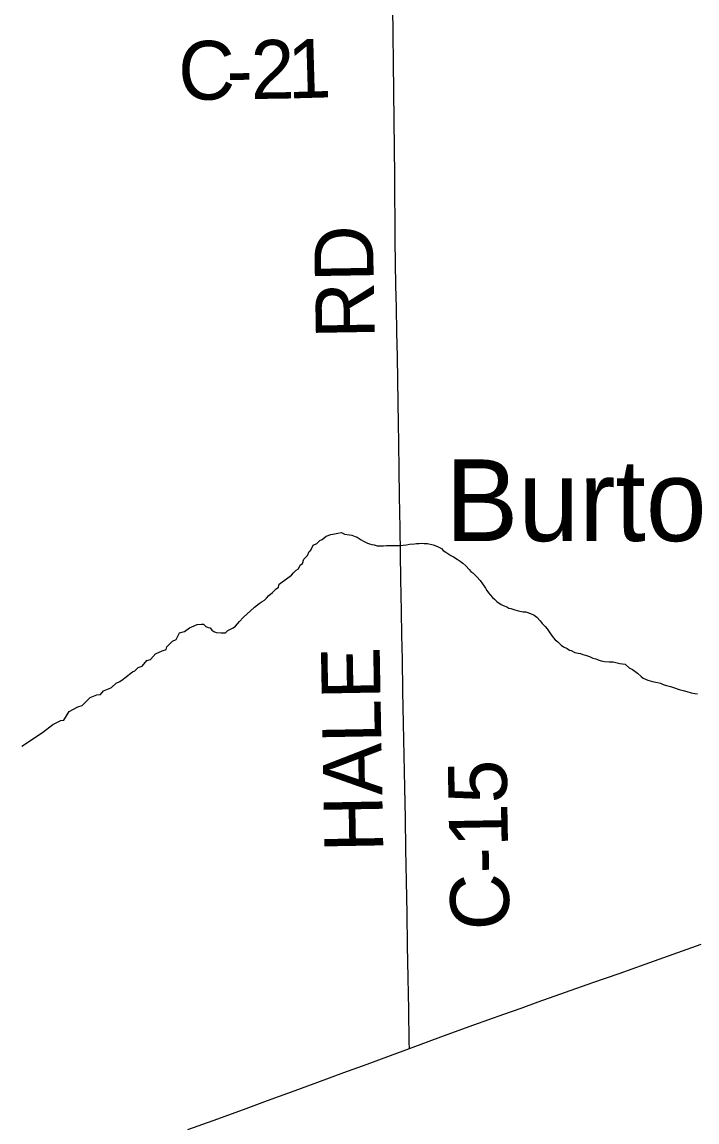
# Model space of a CAD drawing. Extents: x 103424 to 290657, y 38711 to 110967.
# Drawn here: x 214252.357 to 214252.683, y 40210.769 to 40211.301 of the extents above; entities that cross this region are included whole.
import ezdxf

# ---------------------------------------------------------------- set-up
doc = ezdxf.new("R2010")
doc.units = 0
for name, color, linetype in [('GM_X_County_Road', 7, 'Continuous'), ('GM_X_County_Road_Text', 7, 'Continuous'), ('GM_X_Minor_River', 7, 'Continuous'), ('GM_X_Unincorporated_Text', 7, 'Continuous')]:
    doc.layers.add(name, color=color, linetype=linetype)

msp = doc.modelspace()

# ---------------------------------------------------------------- linework, layer by layer
at = {"layer": 'GM_X_County_Road'}
for points in [[(214252.5441, 40210.80498), (214252.54397, 40210.80818), (214252.5437, 40210.82371), (214252.54343, 40210.83924), (214252.54316, 40210.85478), (214252.54289, 40210.87031), (214252.54262, 40210.88584), (214252.54235, 40210.90137), (214252.54209, 40210.91624), (214252.54184, 40210.9311), (214252.54153, 40210.94663), (214252.54123, 40210.96216), (214252.54093, 40210.97769), (214252.54063, 40210.99322), (214252.54041, 40211.00481), (214252.54018, 40211.0164), (214252.53993, 40211.03193), (214252.53974, 40211.04421), (214252.53954, 40211.05649), (214252.53932, 40211.07203), (214252.53913, 40211.08478), (214252.53895, 40211.09753), (214252.5388, 40211.1073), (214252.53865, 40211.11707), (214252.53843, 40211.12817), (214252.53821, 40211.13926), (214252.53798, 40211.15118), (214252.53776, 40211.1631), (214252.53754, 40211.17383), (214252.53731, 40211.18456), (214252.53722, 40211.19539), (214252.53712, 40211.20621), (214252.53702, 40211.21647), (214252.53692, 40211.22673), (214252.5368, 40211.24016), (214252.53667, 40211.25358), (214252.5365, 40211.2676), (214252.53633, 40211.28162), (214252.53618, 40211.29504), (214252.53603, 40211.30846)], [(214252.43701, 40210.7658), (214252.44927, 40210.77022), (214252.46386, 40210.77557), (214252.47544, 40210.77981), (214252.48701, 40210.78405), (214252.49971, 40210.7887), (214252.5124, 40210.79334), (214252.52369, 40210.79747), (214252.53498, 40210.80161), (214252.5441, 40210.80498), (214252.55234, 40210.80803), (214252.56059, 40210.81107), (214252.5751, 40210.81638), (214252.58973, 40210.82162), (214252.59798, 40210.82458), (214252.60624, 40210.82754), (214252.61949, 40210.8322), (214252.63275, 40210.83686), (214252.64535, 40210.84134), (214252.65796, 40210.84582), (214252.67147, 40210.85064), (214252.68497, 40210.85546)]]:
    msp.add_lwpolyline(points, dxfattribs=at)
at = {"layer": 'GM_X_Minor_River'}
for points in [[(214252.35684, 40210.95109), (214252.36678, 40210.95773), (214252.37168, 40210.96157), (214252.37565, 40210.9635), (214252.37698, 40210.96369), (214252.3796, 40210.96789), (214252.38376, 40210.9702), (214252.38584, 40210.97079), (214252.3898, 40210.97462), (214252.39301, 40210.97597), (214252.39472, 40210.97617), (214252.39623, 40210.9779), (214252.39869, 40210.97886), (214252.40001, 40210.97944), (214252.40227, 40210.98155), (214252.40416, 40210.98232), (214252.40567, 40210.98347), (214252.40661, 40210.98424), (214252.4102, 40210.98712), (214252.41133, 40210.98751), (214252.41303, 40210.98923), (214252.41492, 40210.98981), (214252.41718, 40210.99249), (214252.41888, 40210.99307), (214252.42133, 40210.99575), (214252.42454, 40210.99729), (214252.42644, 40210.99788), (214252.42681, 40210.99921), (214252.42963, 40211.00189), (214252.43134, 40211.00266), (214252.43302, 40211.00591), (214252.43529, 40211.00649), (214252.43774, 40211.00841), (214252.43888, 40211.0088), (214252.44153, 40211.00996), (214252.44361, 40211.01016), (214252.44456, 40211.01017), (214252.44571, 40211.00904), (214252.44685, 40211.00848), (214252.4478, 40211.00829), (214252.44857, 40211.00716), (214252.44952, 40211.0066), (214252.45067, 40211.00603), (214252.45314, 40211.00586), (214252.45522, 40211.00588), (214252.45635, 40211.00703), (214252.45881, 40211.00837), (214252.45994, 40211.00914), (214252.46201, 40211.01144), (214252.4637, 40211.01335), (214252.46559, 40211.01507), (214252.46729, 40211.01661), (214252.46917, 40211.01833), (214252.47144, 40211.02006), (214252.47295, 40211.02102), (214252.47408, 40211.02179), (214252.47502, 40211.02274), (214252.47615, 40211.02389), (214252.47785, 40211.02542), (214252.47973, 40211.02715), (214252.48086, 40211.02792), (214252.48104, 40211.02944), (214252.48708, 40211.03385), (214252.48802, 40211.035), (214252.48934, 40211.03615), (214252.49047, 40211.03692), (214252.49122, 40211.03863), (214252.49235, 40211.0394), (214252.4931, 40211.0415), (214252.49479, 40211.04322), (214252.49553, 40211.04531), (214252.49648, 40211.04589), (214252.4976, 40211.04837), (214252.4993, 40211.04914), (214252.50081, 40211.05048), (214252.50194, 40211.05106), (214252.50383, 40211.0526), (214252.5061, 40211.05337), (214252.50705, 40211.05357), (214252.50951, 40211.05416), (214252.51122, 40211.05436), (214252.51274, 40211.05361), (214252.51502, 40211.05325), (214252.51616, 40211.05307), (214252.51787, 40211.05251), (214252.51882, 40211.05214), (214252.52073, 40211.05082), (214252.52188, 40211.05026), (214252.52378, 40211.04932), (214252.52473, 40211.04895), (214252.52587, 40211.04858), (214252.52701, 40211.0484), (214252.52853, 40211.04803), (214252.52967, 40211.04803), (214252.53062, 40211.04804), (214252.53157, 40211.04805), (214252.5329, 40211.04806), (214252.53461, 40211.04807), (214252.53631, 40211.04808), (214252.53802, 40211.0481), (214252.53973, 40211.04811)], [(214252.53973, 40211.04811), (214252.54106, 40211.04831), (214252.54257, 40211.04851), (214252.54409, 40211.04871), (214252.54656, 40211.04892), (214252.5475, 40211.04912), (214252.54883, 40211.04913), (214252.54978, 40211.04932), (214252.55111, 40211.04914), (214252.55282, 40211.04915), (214252.55548, 40211.04841), (214252.55757, 40211.04767), (214252.55948, 40211.04673), (214252.56043, 40211.04579), (214252.56158, 40211.04485), (214252.5631, 40211.04391), (214252.56406, 40211.04335), (214252.56539, 40211.0426), (214252.56711, 40211.04147), (214252.56863, 40211.04053), (214252.56978, 40211.03959), (214252.57131, 40211.03827), (214252.57284, 40211.03657), (214252.57379, 40211.03563), (214252.57475, 40211.03488), (214252.5757, 40211.03393), (214252.57666, 40211.03299), (214252.57819, 40211.03129), (214252.57934, 40211.02959), (214252.58011, 40211.02846), (214252.58088, 40211.02751), (214252.58145, 40211.02638), (214252.58222, 40211.02524), (214252.58299, 40211.0243), (214252.58414, 40211.02298), (214252.58509, 40211.02222), (214252.58624, 40211.02109), (214252.58834, 40211.01959), (214252.58929, 40211.01921), (214252.59119, 40211.01847), (214252.59215, 40211.0179), (214252.5931, 40211.01772), (214252.595, 40211.01698), (214252.59614, 40211.01679), (214252.59747, 40211.01642), (214252.59899, 40211.01605), (214252.60032, 40211.01607), (214252.6026, 40211.01532), (214252.60432, 40211.01438), (214252.60565, 40211.01344), (214252.60719, 40211.01175), (214252.60814, 40211.01042), (214252.60967, 40211.00891), (214252.61063, 40211.00778), (214252.61121, 40211.00684), (214252.61197, 40211.00589), (214252.61274, 40211.00476), (214252.61351, 40211.00362), (214252.61447, 40211.00249), (214252.6158, 40211.00155), (214252.61733, 40211.00004), (214252.61848, 40210.9991), (214252.62019, 40210.99835), (214252.62133, 40210.9976), (214252.62228, 40210.99742), (214252.624, 40210.99648), (214252.62552, 40210.99611), (214252.62666, 40210.99593), (214252.6278, 40210.99537), (214252.62913, 40210.99519), (214252.63009, 40210.99481), (214252.63104, 40210.99444), (214252.63275, 40210.99369), (214252.63408, 40210.99332), (214252.63522, 40210.99295), (214252.63675, 40210.99239), (214252.63827, 40210.99202), (214252.64054, 40210.99185), (214252.64244, 40210.99186), (214252.64567, 40210.99113), (214252.647, 40210.99095), (214252.64833, 40210.99077), (214252.65024, 40210.98907), (214252.65177, 40210.98813), (214252.65291, 40210.98738), (214252.65425, 40210.98644), (214252.65597, 40210.98474), (214252.65693, 40210.98399), (214252.65921, 40210.98306), (214252.66149, 40210.98232), (214252.66396, 40210.98195), (214252.66529, 40210.98158), (214252.66663, 40210.98102), (214252.66834, 40210.98046), (214252.67024, 40210.97991), (214252.67214, 40210.97935), (214252.67443, 40210.97861), (214252.67633, 40210.97805), (214252.67804, 40210.9775), (214252.68013, 40210.97694), (214252.68203, 40210.97658)], [(214252.68203, 40210.97658), (214252.68317, 40210.97639)]]:
    msp.add_lwpolyline(points, dxfattribs=at)

# ---------------------------------------------------------------- texts
at = {"layer": 'GM_X_County_Road_Text'}
for s, height, rotation, p in [('C', 0.02841, 0.7572, (214252.4325, 40211.26343)), ('2', 0.02841, 0.9039, (214252.46758, 40211.2639)), ('1', 0.02841, 1.6279, (214252.48547, 40211.26418)), ('-', 0.02841, 0.7813, (214252.45585, 40211.26374)), ('RD', 0.028409, 90.9833, (214252.52729, 40211.14828)), ('HALE', 0.028409, 91.0327, (214252.53145, 40210.90009)), ('C-15', 0.028409, 91.0239, (214252.59243, 40210.86244))]:
    msp.add_text(s, height=height, rotation=rotation, dxfattribs=at).set_placement(p)
at = {"layer": 'GM_X_Unincorporated_Text'}
msp.add_text('Burton Station', height=0.0394886, rotation=0, dxfattribs=at).set_placement((214252.56144, 40211.05026))

doc.saveas('drawing.dxf')
